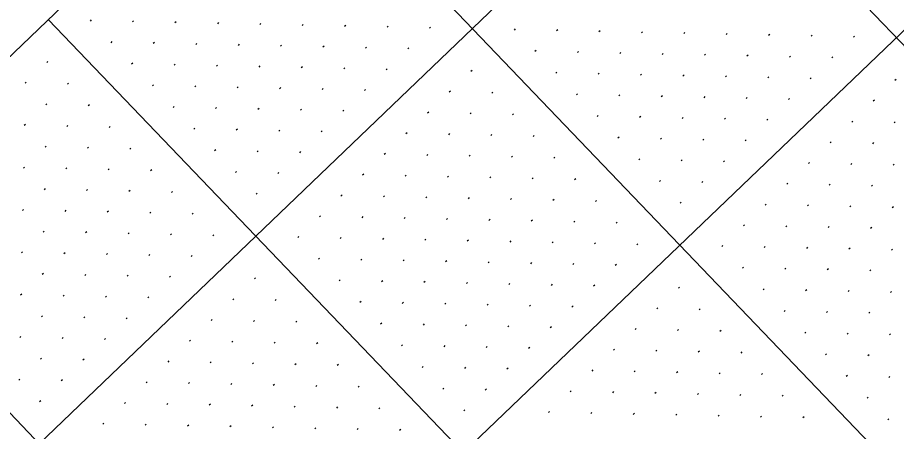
# Model space of a CAD drawing. Extents: x 2148987 to 2151117, y 142806 to 144993.
# Drawn here: x 2149870.3 to 2150016.8, y 144314.4 to 144383.4 of the extents above; entities that cross this region are included whole.
import ezdxf

# ---------------------------------------------------------------- set-up
doc = ezdxf.new("R2010")
doc.units = 0
for name, color, linetype in [('PR_PIER_PH3', 7, 'Continuous'), ('PR_Road_Concrete', 7, 'Continuous'), ('SHT_Profile_Grid_Minor', 7, 'Continuous')]:
    doc.layers.add(name, color=color, linetype=linetype)

msp = doc.modelspace()

# ---------------------------------------------------------------- linework, layer by layer
at = {"layer": 'PR_PIER_PH3'}
for p, q in [((2150261.97, 144684.26), (2149124.83, 143594.52)), ((2150296.56, 144648.16), (2149159.43, 143558.42)), ((2149947.6, 144452.25), (2150293.55, 144091.26)), ((2149911.5, 144417.66), (2150233.24, 144081.93)), ((2149875.4, 144383.06), (2150197.14, 144047.34)), ((2149839.3, 144348.47), (2150161.04, 144012.74))]:
    msp.add_line(p, q, dxfattribs=at)
at = {"layer": 'PR_Road_Concrete'}
msp.add_line((2150227.37, 144720.36), (2149279.76, 143812.24), dxfattribs=at)
at = {"layer": 'SHT_Profile_Grid_Minor'}
for p, q in [((2149882.56, 144383), (2149882.38, 144382.82)), ((2149889.63, 144382.85), (2149889.45, 144382.67)), ((2149896.7, 144382.7), (2149896.52, 144382.52)), ((2149903.77, 144382.55), (2149903.59, 144382.37)), ((2149910.84, 144382.4), (2149910.66, 144382.22)), ((2149917.91, 144382.24), (2149917.73, 144382.07)), ((2149924.98, 144382.09), (2149924.8, 144381.92)), ((2149932.05, 144381.94), (2149931.87, 144381.77)), ((2149939.12, 144381.79), (2149938.94, 144381.62)), ((2149953.26, 144381.49), (2149953.08, 144381.32)), ((2149960.33, 144381.34), (2149960.15, 144381.17)), ((2149967.39, 144381.19), (2149967.21, 144381.02)), ((2149974.46, 144381.04), (2149974.28, 144380.87)), ((2149981.53, 144380.89), (2149981.35, 144380.72)), ((2149988.6, 144380.74), (2149988.42, 144380.57)), ((2149995.67, 144380.59), (2149995.49, 144380.42)), ((2150002.74, 144380.44), (2150002.56, 144380.27)), ((2150009.81, 144380.29), (2150009.63, 144380.12)), ((2149886.02, 144379.39), (2149885.84, 144379.21)), ((2149893.09, 144379.24), (2149892.91, 144379.06)), ((2149900.16, 144379.09), (2149899.98, 144378.91)), ((2149907.23, 144378.94), (2149907.05, 144378.76)), ((2149914.3, 144378.79), (2149914.12, 144378.61)), ((2149921.37, 144378.63), (2149921.19, 144378.46)), ((2149928.44, 144378.48), (2149928.26, 144378.31)), ((2149935.51, 144378.33), (2149935.33, 144378.16)), ((2149956.72, 144377.88), (2149956.54, 144377.71)), ((2149963.79, 144377.73), (2149963.6, 144377.56)), ((2149970.85, 144377.58), (2149970.67, 144377.41)), ((2149977.92, 144377.43), (2149977.74, 144377.26)), ((2149984.99, 144377.28), (2149984.81, 144377.11)), ((2149992.06, 144377.13), (2149991.88, 144376.96)), ((2149999.13, 144376.98), (2149998.95, 144376.81)), ((2149875.34, 144376.08), (2149875.16, 144375.9)), ((2149889.48, 144375.78), (2149889.3, 144375.6)), ((2149896.55, 144375.63), (2149896.37, 144375.45)), ((2149903.62, 144375.48), (2149903.44, 144375.3)), ((2150006.2, 144376.83), (2150006.02, 144376.66)), ((2149910.69, 144375.33), (2149910.51, 144375.15)), ((2149917.76, 144375.18), (2149917.58, 144375)), ((2149924.83, 144375.02), (2149924.65, 144374.85)), ((2149931.9, 144374.87), (2149931.72, 144374.7)), ((2149946.04, 144374.57), (2149945.86, 144374.4)), ((2149960.18, 144374.27), (2149959.99, 144374.1)), ((2149967.24, 144374.12), (2149967.06, 144373.95)), ((2149871.73, 144372.62), (2149871.55, 144372.45)), ((2149974.31, 144373.97), (2149974.13, 144373.8)), ((2149981.38, 144373.82), (2149981.2, 144373.65)), ((2149988.45, 144373.67), (2149988.27, 144373.5)), ((2149995.52, 144373.52), (2149995.34, 144373.35)), ((2150002.59, 144373.37), (2150002.41, 144373.2)), ((2150016.73, 144373.07), (2150016.55, 144372.9)), ((2149878.8, 144372.47), (2149878.62, 144372.3)), ((2149892.94, 144372.17), (2149892.76, 144371.99)), ((2149900.01, 144372.02), (2149899.83, 144371.84)), ((2149907.08, 144371.87), (2149906.9, 144371.69)), ((2149914.15, 144371.72), (2149913.97, 144371.54)), ((2149921.22, 144371.57), (2149921.04, 144371.39)), ((2149928.29, 144371.42), (2149928.11, 144371.24)), ((2149942.43, 144371.11), (2149942.25, 144370.94)), ((2149949.5, 144370.96), (2149949.32, 144370.79)), ((2149963.63, 144370.66), (2149963.45, 144370.49)), ((2149970.7, 144370.51), (2149970.52, 144370.34)), ((2149977.77, 144370.36), (2149977.59, 144370.19)), ((2149984.84, 144370.21), (2149984.66, 144370.04)), ((2149991.91, 144370.06), (2149991.73, 144369.89)), ((2149998.98, 144369.91), (2149998.8, 144369.74)), ((2150013.12, 144369.61), (2150012.94, 144369.44)), ((2149875.19, 144369.01), (2149875.01, 144368.84)), ((2149882.26, 144368.86), (2149882.08, 144368.69)), ((2149896.4, 144368.56), (2149896.22, 144368.38)), ((2149903.47, 144368.41), (2149903.29, 144368.23)), ((2149910.54, 144368.26), (2149910.36, 144368.08)), ((2149917.61, 144368.11), (2149917.43, 144367.93)), ((2149924.68, 144367.96), (2149924.5, 144367.78)), ((2149938.82, 144367.65), (2149938.64, 144367.48)), ((2149945.89, 144367.5), (2149945.71, 144367.33)), ((2149952.96, 144367.35), (2149952.77, 144367.18)), ((2149967.09, 144367.05), (2149966.91, 144366.88)), ((2149974.16, 144366.9), (2149973.98, 144366.73)), ((2149981.23, 144366.75), (2149981.05, 144366.58)), ((2149871.58, 144365.55), (2149871.4, 144365.38)), ((2149878.65, 144365.4), (2149878.47, 144365.23)), ((2149885.72, 144365.25), (2149885.54, 144365.08)), ((2149988.3, 144366.6), (2149988.12, 144366.43)), ((2149995.37, 144366.45), (2149995.19, 144366.28)), ((2150009.51, 144366.15), (2150009.33, 144365.98)), ((2150016.58, 144366), (2150016.4, 144365.83)), ((2149899.86, 144364.95), (2149899.68, 144364.77)), ((2149906.93, 144364.8), (2149906.75, 144364.62)), ((2149914, 144364.65), (2149913.82, 144364.47)), ((2149921.07, 144364.5), (2149920.89, 144364.32)), ((2149935.21, 144364.2), (2149935.03, 144364.02)), ((2149942.28, 144364.04), (2149942.1, 144363.87)), ((2149949.35, 144363.89), (2149949.16, 144363.72)), ((2149956.41, 144363.74), (2149956.23, 144363.57)), ((2149970.55, 144363.44), (2149970.37, 144363.27)), ((2149977.62, 144363.29), (2149977.44, 144363.12)), ((2149984.69, 144363.14), (2149984.51, 144362.97)), ((2149991.76, 144362.99), (2149991.58, 144362.82)), ((2150005.9, 144362.69), (2150005.72, 144362.52)), ((2150012.97, 144362.54), (2150012.79, 144362.37)), ((2149875.04, 144361.94), (2149874.86, 144361.77)), ((2149882.11, 144361.79), (2149881.93, 144361.62)), ((2149889.18, 144361.64), (2149889, 144361.47)), ((2149903.32, 144361.34), (2149903.14, 144361.16)), ((2149910.39, 144361.19), (2149910.21, 144361.01)), ((2149917.46, 144361.04), (2149917.28, 144360.86)), ((2149931.6, 144360.74), (2149931.42, 144360.56)), ((2149938.67, 144360.59), (2149938.49, 144360.41)), ((2149945.74, 144360.43), (2149945.55, 144360.26)), ((2149952.8, 144360.28), (2149952.62, 144360.11)), ((2149959.87, 144360.13), (2149959.69, 144359.96)), ((2149974.01, 144359.83), (2149973.83, 144359.66)), ((2149981.08, 144359.68), (2149980.9, 144359.51)), ((2149988.15, 144359.53), (2149987.97, 144359.36)), ((2149871.43, 144358.48), (2149871.25, 144358.31)), ((2149878.5, 144358.33), (2149878.32, 144358.16)), ((2149885.57, 144358.18), (2149885.39, 144358.01)), ((2149892.64, 144358.03), (2149892.46, 144357.86)), ((2150002.29, 144359.23), (2150002.11, 144359.06)), ((2150009.36, 144359.08), (2150009.18, 144358.91)), ((2150016.43, 144358.93), (2150016.25, 144358.76)), ((2149906.78, 144357.73), (2149906.6, 144357.55)), ((2149913.85, 144357.58), (2149913.67, 144357.4)), ((2149927.99, 144357.28), (2149927.81, 144357.1)), ((2149935.06, 144357.13), (2149934.88, 144356.95)), ((2149942.13, 144356.98), (2149941.94, 144356.8)), ((2149949.19, 144356.82), (2149949.01, 144356.65)), ((2149956.26, 144356.67), (2149956.08, 144356.5)), ((2149963.33, 144356.52), (2149963.15, 144356.35)), ((2149977.47, 144356.22), (2149977.29, 144356.05)), ((2149984.54, 144356.07), (2149984.36, 144355.9)), ((2149998.68, 144355.77), (2149998.5, 144355.6)), ((2150005.75, 144355.62), (2150005.57, 144355.45)), ((2150012.82, 144355.47), (2150012.64, 144355.3)), ((2149874.89, 144354.87), (2149874.71, 144354.7)), ((2149881.96, 144354.72), (2149881.78, 144354.55)), ((2149889.03, 144354.57), (2149888.85, 144354.4)), ((2149896.1, 144354.42), (2149895.92, 144354.25)), ((2149910.24, 144354.12), (2149910.06, 144353.94)), ((2149924.38, 144353.82), (2149924.2, 144353.64)), ((2149931.45, 144353.67), (2149931.27, 144353.49)), ((2149938.52, 144353.52), (2149938.33, 144353.34)), ((2149945.58, 144353.37), (2149945.4, 144353.19)), ((2149952.65, 144353.21), (2149952.47, 144353.04)), ((2149959.72, 144353.06), (2149959.54, 144352.89)), ((2149966.79, 144352.91), (2149966.61, 144352.74)), ((2149980.93, 144352.61), (2149980.75, 144352.44)), ((2149995.07, 144352.31), (2149994.89, 144352.14)), ((2150002.14, 144352.16), (2150001.96, 144351.99)), ((2149871.28, 144351.41), (2149871.1, 144351.24)), ((2149878.35, 144351.26), (2149878.17, 144351.09)), ((2149885.42, 144351.11), (2149885.24, 144350.94)), ((2149892.49, 144350.96), (2149892.31, 144350.79)), ((2149899.56, 144350.81), (2149899.38, 144350.64)), ((2150009.21, 144352.01), (2150009.03, 144351.84)), ((2150016.28, 144351.86), (2150016.1, 144351.69)), ((2149920.77, 144350.36), (2149920.59, 144350.18)), ((2149927.84, 144350.21), (2149927.66, 144350.03)), ((2149934.91, 144350.06), (2149934.72, 144349.88)), ((2149941.97, 144349.91), (2149941.79, 144349.73)), ((2149949.04, 144349.76), (2149948.86, 144349.58)), ((2149956.11, 144349.6), (2149955.93, 144349.43)), ((2149963.18, 144349.45), (2149963, 144349.28)), ((2149970.25, 144349.3), (2149970.07, 144349.13)), ((2149874.74, 144347.8), (2149874.56, 144347.63)), ((2149881.81, 144347.65), (2149881.63, 144347.48)), ((2149991.46, 144348.85), (2149991.28, 144348.68)), ((2149998.53, 144348.7), (2149998.35, 144348.53)), ((2150005.6, 144348.55), (2150005.42, 144348.38)), ((2150012.67, 144348.4), (2150012.49, 144348.23)), ((2149888.88, 144347.5), (2149888.7, 144347.33)), ((2149895.95, 144347.35), (2149895.77, 144347.18)), ((2149903.02, 144347.2), (2149902.84, 144347.03)), ((2149917.16, 144346.9), (2149916.98, 144346.72)), ((2149924.23, 144346.75), (2149924.05, 144346.57)), ((2149931.3, 144346.6), (2149931.11, 144346.42)), ((2149938.36, 144346.45), (2149938.18, 144346.27)), ((2149945.43, 144346.3), (2149945.25, 144346.12)), ((2149952.5, 144346.15), (2149952.32, 144345.97)), ((2149959.57, 144345.99), (2149959.39, 144345.82)), ((2149966.64, 144345.84), (2149966.46, 144345.67)), ((2149973.71, 144345.69), (2149973.53, 144345.52)), ((2149987.85, 144345.39), (2149987.67, 144345.22)), ((2149994.92, 144345.24), (2149994.74, 144345.07)), ((2150001.99, 144345.09), (2150001.81, 144344.92)), ((2150009.06, 144344.94), (2150008.88, 144344.77)), ((2150016.13, 144344.79), (2150015.95, 144344.62)), ((2149871.13, 144344.34), (2149870.95, 144344.17)), ((2149878.2, 144344.19), (2149878.02, 144344.02)), ((2149885.27, 144344.04), (2149885.09, 144343.87)), ((2149892.34, 144343.89), (2149892.16, 144343.72)), ((2149899.41, 144343.74), (2149899.23, 144343.57)), ((2149920.62, 144343.29), (2149920.44, 144343.11)), ((2149927.69, 144343.14), (2149927.5, 144342.96)), ((2149934.75, 144342.99), (2149934.57, 144342.81)), ((2149941.82, 144342.84), (2149941.64, 144342.66)), ((2149948.89, 144342.69), (2149948.71, 144342.51)), ((2149955.96, 144342.54), (2149955.78, 144342.36)), ((2149963.03, 144342.38), (2149962.85, 144342.21)), ((2149970.1, 144342.23), (2149969.92, 144342.06)), ((2149991.31, 144341.78), (2149991.13, 144341.61)), ((2149874.59, 144340.73), (2149874.41, 144340.56)), ((2149881.66, 144340.58), (2149881.48, 144340.41)), ((2149888.73, 144340.43), (2149888.55, 144340.26)), ((2149998.38, 144341.63), (2149998.2, 144341.46)), ((2150005.45, 144341.48), (2150005.27, 144341.31)), ((2150012.52, 144341.33), (2150012.34, 144341.16)), ((2149895.8, 144340.28), (2149895.62, 144340.11)), ((2149909.94, 144339.98), (2149909.76, 144339.81)), ((2149924.08, 144339.68), (2149923.9, 144339.5)), ((2149931.15, 144339.53), (2149930.96, 144339.35)), ((2149938.21, 144339.38), (2149938.03, 144339.2)), ((2149945.28, 144339.23), (2149945.1, 144339.05)), ((2149952.35, 144339.08), (2149952.17, 144338.9)), ((2149959.42, 144338.93), (2149959.24, 144338.75)), ((2149966.49, 144338.78), (2149966.31, 144338.6)), ((2149980.63, 144338.47), (2149980.45, 144338.3)), ((2149994.77, 144338.17), (2149994.59, 144338)), ((2150001.84, 144338.02), (2150001.66, 144337.85)), ((2150008.91, 144337.87), (2150008.73, 144337.7)), ((2150015.98, 144337.72), (2150015.8, 144337.55)), ((2149870.98, 144337.27), (2149870.8, 144337.1)), ((2149878.05, 144337.12), (2149877.87, 144336.95)), ((2149885.12, 144336.97), (2149884.94, 144336.8)), ((2149892.19, 144336.82), (2149892.01, 144336.65)), ((2149906.33, 144336.52), (2149906.15, 144336.35)), ((2149913.4, 144336.37), (2149913.22, 144336.2)), ((2149927.54, 144336.07), (2149927.35, 144335.89)), ((2149934.6, 144335.92), (2149934.42, 144335.74)), ((2149941.67, 144335.77), (2149941.49, 144335.59)), ((2149948.74, 144335.62), (2149948.56, 144335.44)), ((2149955.81, 144335.47), (2149955.63, 144335.29)), ((2149962.88, 144335.32), (2149962.7, 144335.14)), ((2149977.02, 144335.01), (2149976.84, 144334.84)), ((2149984.09, 144334.86), (2149983.91, 144334.69)), ((2149998.23, 144334.56), (2149998.05, 144334.39)), ((2149874.44, 144333.66), (2149874.26, 144333.49)), ((2149881.51, 144333.51), (2149881.33, 144333.34)), ((2149888.58, 144333.36), (2149888.4, 144333.19)), ((2149902.72, 144333.06), (2149902.54, 144332.89)), ((2150005.3, 144334.41), (2150005.12, 144334.24)), ((2150012.37, 144334.26), (2150012.19, 144334.09)), ((2149909.79, 144332.91), (2149909.61, 144332.74)), ((2149916.86, 144332.76), (2149916.68, 144332.59)), ((2149930.99, 144332.46), (2149930.81, 144332.28)), ((2149938.06, 144332.31), (2149937.88, 144332.13)), ((2149945.13, 144332.16), (2149944.95, 144331.98)), ((2149952.2, 144332.01), (2149952.02, 144331.83)), ((2149959.27, 144331.86), (2149959.09, 144331.68)), ((2149973.41, 144331.56), (2149973.23, 144331.38)), ((2149870.83, 144330.2), (2149870.65, 144330.03)), ((2149877.9, 144330.05), (2149877.72, 144329.88)), ((2149980.48, 144331.4), (2149980.3, 144331.23)), ((2149987.55, 144331.25), (2149987.37, 144331.08)), ((2150001.69, 144330.95), (2150001.51, 144330.78)), ((2150008.76, 144330.8), (2150008.58, 144330.63)), ((2150015.83, 144330.65), (2150015.65, 144330.48)), ((2149884.97, 144329.9), (2149884.79, 144329.73)), ((2149899.11, 144329.6), (2149898.93, 144329.43)), ((2149906.18, 144329.45), (2149906, 144329.28)), ((2149913.25, 144329.3), (2149913.07, 144329.13)), ((2149920.32, 144329.15), (2149920.13, 144328.98)), ((2149934.45, 144328.85), (2149934.27, 144328.67)), ((2149941.52, 144328.7), (2149941.34, 144328.52)), ((2149948.59, 144328.55), (2149948.41, 144328.37)), ((2149955.66, 144328.4), (2149955.48, 144328.22)), ((2149969.8, 144328.1), (2149969.62, 144327.92)), ((2149976.87, 144327.95), (2149976.69, 144327.77)), ((2149983.94, 144327.79), (2149983.76, 144327.62)), ((2149991.01, 144327.64), (2149990.83, 144327.47)), ((2150005.15, 144327.34), (2150004.97, 144327.17)), ((2150012.22, 144327.19), (2150012.04, 144327.02)), ((2149874.29, 144326.59), (2149874.11, 144326.42)), ((2149881.36, 144326.44), (2149881.18, 144326.27)), ((2149895.5, 144326.14), (2149895.32, 144325.97)), ((2149902.57, 144325.99), (2149902.39, 144325.82)), ((2149909.64, 144325.84), (2149909.46, 144325.67)), ((2149916.71, 144325.69), (2149916.52, 144325.52)), ((2149923.77, 144325.54), (2149923.59, 144325.37)), ((2149937.91, 144325.24), (2149937.73, 144325.06)), ((2149944.98, 144325.09), (2149944.8, 144324.91)), ((2149952.05, 144324.94), (2149951.87, 144324.76)), ((2149966.19, 144324.64), (2149966.01, 144324.46)), ((2149973.26, 144324.49), (2149973.08, 144324.31)), ((2149980.33, 144324.34), (2149980.15, 144324.16)), ((2149870.68, 144323.13), (2149870.5, 144322.96)), ((2149877.75, 144322.98), (2149877.57, 144322.81)), ((2149987.4, 144324.18), (2149987.22, 144324.01)), ((2149994.47, 144324.03), (2149994.29, 144323.86)), ((2150008.61, 144323.73), (2150008.43, 144323.56)), ((2150015.68, 144323.58), (2150015.5, 144323.41)), ((2149891.89, 144322.68), (2149891.71, 144322.51)), ((2149898.96, 144322.53), (2149898.78, 144322.36)), ((2149906.03, 144322.38), (2149905.85, 144322.21)), ((2149913.1, 144322.23), (2149912.91, 144322.06)), ((2149920.16, 144322.08), (2149919.98, 144321.91)), ((2149927.23, 144321.93), (2149927.05, 144321.76)), ((2149941.37, 144321.63), (2149941.19, 144321.45)), ((2149948.44, 144321.48), (2149948.26, 144321.3)), ((2149962.58, 144321.18), (2149962.4, 144321)), ((2149969.65, 144321.03), (2149969.47, 144320.85)), ((2149976.72, 144320.88), (2149976.54, 144320.7)), ((2149983.79, 144320.73), (2149983.61, 144320.55)), ((2149990.86, 144320.57), (2149990.68, 144320.4)), ((2149997.93, 144320.42), (2149997.75, 144320.25)), ((2150012.07, 144320.12), (2150011.89, 144319.95)), ((2149874.14, 144319.52), (2149873.96, 144319.35)), ((2149888.28, 144319.22), (2149888.1, 144319.05)), ((2149895.35, 144319.07), (2149895.17, 144318.9)), ((2149902.42, 144318.92), (2149902.24, 144318.75)), ((2149909.49, 144318.77), (2149909.3, 144318.6)), ((2149916.55, 144318.62), (2149916.37, 144318.45)), ((2149923.62, 144318.47), (2149923.44, 144318.3)), ((2149930.69, 144318.32), (2149930.51, 144318.15)), ((2149944.83, 144318.02), (2149944.65, 144317.85)), ((2149958.97, 144317.72), (2149958.79, 144317.54)), ((2149966.04, 144317.57), (2149965.86, 144317.39)), ((2149973.11, 144317.42), (2149972.93, 144317.24)), ((2149980.18, 144317.27), (2149980, 144317.09)), ((2149987.25, 144317.12), (2149987.07, 144316.94)), ((2149994.32, 144316.96), (2149994.14, 144316.79)), ((2149884.67, 144315.76), (2149884.49, 144315.59)), ((2149891.74, 144315.61), (2149891.56, 144315.44)), ((2149898.81, 144315.46), (2149898.63, 144315.29)), ((2150001.39, 144316.81), (2150001.21, 144316.64)), ((2150015.53, 144316.51), (2150015.35, 144316.34)), ((2149905.88, 144315.31), (2149905.69, 144315.14)), ((2149912.94, 144315.16), (2149912.76, 144314.99)), ((2149920.01, 144315.01), (2149919.83, 144314.84)), ((2149927.08, 144314.86), (2149926.9, 144314.69)), ((2149934.15, 144314.71), (2149933.97, 144314.54))]:
    msp.add_line(p, q, dxfattribs=at)

doc.saveas('drawing.dxf')
